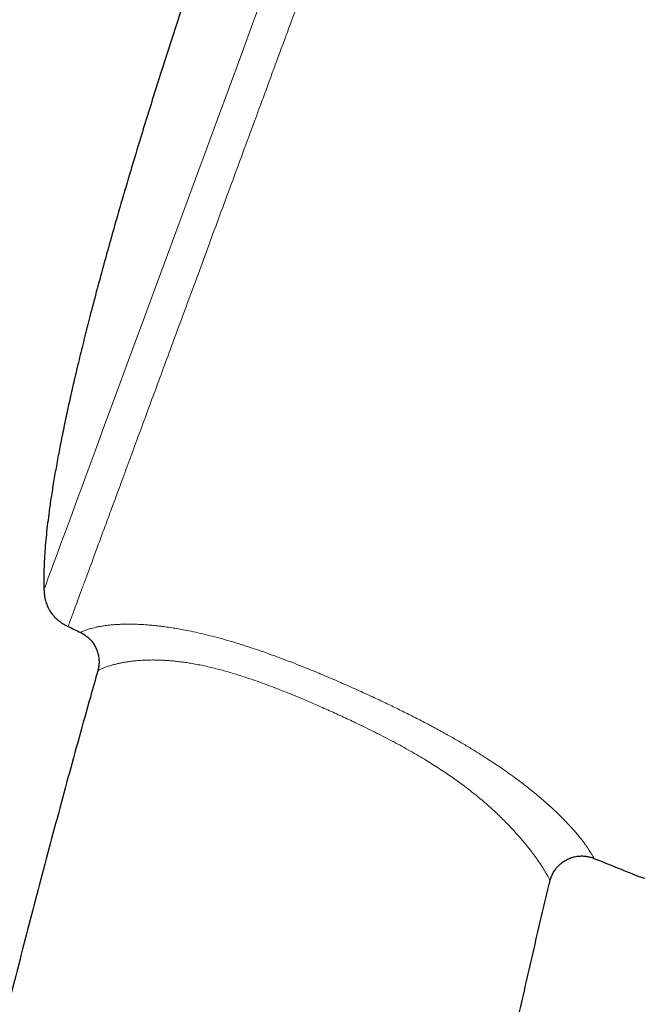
# Model space of a CAD drawing. Header units: millimetres. Extents: x 8 to 969, y 12 to 960.
# Tile 338 of 349: x 676 to 700, y 768 to 807. Entities that reach past the tile are written whole.
import ezdxf

# ---------------------------------------------------------------- set-up
doc = ezdxf.new("R2010")
doc.units = ezdxf.units.MM

msp = doc.modelspace()

# ---------------------------------------------------------------- linework, layer by layer
at = {"color": 252, "linetype": 'Continuous', "lineweight": 0, "flags": 128}
msp.add_lwpolyline([(676.778, 784.362), (676.788, 784.391), (676.821, 784.479), (676.875, 784.626), (676.951, 784.831), (677.048, 785.094), (677.164, 785.408), (677.3, 785.777), (677.456, 786.2), (677.632, 786.677), (677.831, 787.216), (678.049, 787.808), (678.287, 788.453), (678.543, 789.148), (678.818, 789.893), (679.105, 790.671), (679.409, 791.495), (679.729, 792.362), (680.064, 793.27), (680.421, 794.237), (680.792, 795.243), (681.177, 796.287), (681.575, 797.367), (681.986, 798.48), (682.401, 799.604), (682.826, 800.757), (683.261, 801.936), (683.704, 803.138), (684.164, 804.385), (684.632, 805.652), (685.105, 806.937), (685.585, 808.236)], dxfattribs=at)
at = {"color": 7, "linetype": 'Continuous', "lineweight": 30}
for start, end in [(244.42624, 244.51132), (247.99344, 248.28357)]:
    msp.add_arc((836.791, 1115.241), 368.446, start, end, dxfattribs=at)
at = {"color": 252, "linetype": 'Continuous', "lineweight": 0}
for points, knots in [([(700.908, 845.687), (700.905, 845.681), (700.901, 845.669), (700.866, 845.575), (700.811, 845.424), (700.732, 845.212), (700.633, 844.942), (700.512, 844.616), (700.372, 844.235), (700.211, 843.798), (700.028, 843.303), (699.824, 842.75), (699.598, 842.138), (699.353, 841.473), (699.088, 840.755), (698.806, 839.99), (698.508, 839.181), (698.194, 838.331), (697.864, 837.436), (697.516, 836.492), (697.15, 835.5), (696.766, 834.461), (696.369, 833.383), (695.957, 832.268), (695.536, 831.125), (695.105, 829.957), (694.666, 828.767), (694.217, 827.55), (693.756, 826.301), (693.284, 825.021), (692.801, 823.713), (692.312, 822.386), (691.817, 821.044), (691.32, 819.697), (690.822, 818.348), (690.325, 816.999), (689.825, 815.645), (689.322, 814.281), (688.816, 812.908), (688.307, 811.53), (687.801, 810.157), (687.297, 808.792), (686.801, 807.446), (686.312, 806.12), (685.831, 804.818), (685.358, 803.534), (684.888, 802.262), (684.425, 801.005), (683.968, 799.767), (683.521, 798.557), (683.086, 797.377), (682.665, 796.236), (682.26, 795.137), (681.87, 794.08), (681.494, 793.06), (681.13, 792.075), (680.78, 791.125), (680.444, 790.215), (680.126, 789.351), (679.825, 788.536), (679.544, 787.775), (679.284, 787.069), (679.043, 786.417), (678.822, 785.818), (678.62, 785.269), (678.436, 784.771), (678.273, 784.328), (678.131, 783.943), (678.01, 783.616), (677.912, 783.35), (677.836, 783.145), (677.782, 782.999), (677.75, 782.911), (677.743, 782.891), (677.743, 782.891), (677.743, 782.891)], [0, 0, 0, 0, 0.014, 0.028, 0.0419999, 0.0559999, 0.0699998, 0.0837499, 0.0974999, 0.1112499, 0.1249999, 0.1389999, 0.1529999, 0.1669998, 0.1809998, 0.1949997, 0.2087498, 0.2224998, 0.2362498, 0.2499999, 0.2639998, 0.2779998, 0.2919997, 0.3059997, 0.3199996, 0.3337496, 0.3474997, 0.3612497, 0.3749997, 0.3889997, 0.4029997, 0.4169997, 0.4309996, 0.4449996, 0.4587496, 0.4724996, 0.4862496, 0.4999997, 0.5139997, 0.5279995, 0.5419995, 0.5559995, 0.5699995, 0.5837495, 0.5974995, 0.6112495, 0.6249995, 0.6389995, 0.6529995, 0.6669995, 0.6809995, 0.6949994, 0.7087493, 0.7224994, 0.7362494, 0.7499994, 0.7639994, 0.7779994, 0.7919994, 0.8059993, 0.8199993, 0.8337493, 0.8474993, 0.8612494, 0.8749993, 0.8889993, 0.9029993, 0.9169993, 0.9309992, 0.9449992, 0.9587492, 0.9724992, 0.9862492, 0.9999993, 1, 1, 1, 1]), ([(678.236, 782.655), (678.238, 782.657), (678.242, 782.659), (678.271, 782.674), (678.316, 782.695), (678.381, 782.722), (678.46, 782.752), (678.546, 782.78), (678.631, 782.806), (678.73, 782.832), (678.843, 782.859), (678.971, 782.886), (679.108, 782.91), (679.252, 782.931), (679.401, 782.949), (679.563, 782.964), (679.74, 782.976), (679.933, 782.984), (680.144, 782.988), (680.37, 782.985), (680.597, 782.977), (680.82, 782.964), (681.035, 782.947), (681.261, 782.925), (681.499, 782.897), (681.747, 782.863), (682.008, 782.822), (682.277, 782.775), (682.584, 782.716), (682.928, 782.642), (683.31, 782.551), (683.705, 782.45), (684.111, 782.337), (684.527, 782.213), (684.94, 782.083), (685.348, 781.946), (685.752, 781.805), (686.159, 781.657), (686.568, 781.503), (686.978, 781.342), (687.392, 781.176), (687.809, 781.004), (688.229, 780.826), (688.719, 780.614), (689.277, 780.366), (689.864, 780.098), (690.408, 779.843), (690.909, 779.601), (691.408, 779.353), (691.904, 779.099), (692.394, 778.839), (692.855, 778.586), (693.286, 778.341), (693.687, 778.105), (694.047, 777.885), (694.368, 777.682), (694.652, 777.497), (694.929, 777.313), (695.204, 777.123), (695.476, 776.93), (695.745, 776.732), (696.001, 776.536), (696.248, 776.341), (696.484, 776.148), (696.709, 775.957), (696.921, 775.771), (697.114, 775.594), (697.291, 775.427), (697.451, 775.269), (697.599, 775.118), (697.737, 774.972), (697.864, 774.834), (697.98, 774.701), (698.085, 774.577), (698.188, 774.451), (698.285, 774.327), (698.375, 774.206), (698.452, 774.097), (698.518, 774), (698.574, 773.915), (698.619, 773.842), (698.654, 773.781), (698.683, 773.73), (698.704, 773.69), (698.72, 773.66), (698.727, 773.644), (698.731, 773.637), (698.729, 773.639), (698.729, 773.639)], [0, 0, 0, 0, 0.020111, 0.037664, 0.055217, 0.072833, 0.090449, 0.102366, 0.114284, 0.1262, 0.138208, 0.150218, 0.162225, 0.172428, 0.18263, 0.192883, 0.203136, 0.213582, 0.224028, 0.234561, 0.245094, 0.253476, 0.261858, 0.270299, 0.27874, 0.287377, 0.296014, 0.304724, 0.313433, 0.324738, 0.336052, 0.347357, 0.358962, 0.370575, 0.382182, 0.393193, 0.40421, 0.415223, 0.426367, 0.437515, 0.44866, 0.460095, 0.471533, 0.482968, 0.500211, 0.517454, 0.531447, 0.545444, 0.559436, 0.573607, 0.587782, 0.60195, 0.614248, 0.626551, 0.638847, 0.648274, 0.657709, 0.667142, 0.676568, 0.686765, 0.696962, 0.707253, 0.717543, 0.728125, 0.738706, 0.749385, 0.760065, 0.770135, 0.780205, 0.790345, 0.800485, 0.810816, 0.821148, 0.831534, 0.841919, 0.854767, 0.867615, 0.880532, 0.893449, 0.906479, 0.919521, 0.932209, 0.944907, 0.958618, 0.972329, 0.986074, 0.99982, 1, 1, 1, 1]), ([(696.978, 772.739), (696.978, 772.739), (696.979, 772.736), (696.977, 772.743), (696.971, 772.757), (696.959, 772.783), (696.942, 772.819), (696.918, 772.867), (696.887, 772.926), (696.848, 772.997), (696.8, 773.081), (696.741, 773.18), (696.669, 773.295), (696.584, 773.425), (696.494, 773.556), (696.404, 773.683), (696.317, 773.802), (696.221, 773.929), (696.115, 774.064), (695.999, 774.208), (695.871, 774.361), (695.731, 774.523), (695.583, 774.689), (695.427, 774.858), (695.263, 775.03), (695.087, 775.207), (694.899, 775.39), (694.697, 775.579), (694.481, 775.774), (694.252, 775.971), (694.022, 776.162), (693.793, 776.344), (693.568, 776.517), (693.334, 776.689), (693.091, 776.862), (692.84, 777.034), (692.581, 777.206), (692.316, 777.376), (692.031, 777.553), (691.727, 777.735), (691.403, 777.922), (691.073, 778.105), (690.738, 778.287), (690.398, 778.465), (690.053, 778.641), (689.705, 778.814), (689.289, 779.017), (688.803, 779.246), (688.246, 779.5), (687.687, 779.749), (687.184, 779.966), (686.74, 780.15), (686.356, 780.305), (685.97, 780.456), (685.583, 780.601), (685.196, 780.739), (684.851, 780.856), (684.548, 780.954), (684.285, 781.034), (684.025, 781.109), (683.765, 781.179), (683.507, 781.244), (683.251, 781.304), (682.999, 781.357), (682.756, 781.404), (682.524, 781.443), (682.301, 781.475), (682.085, 781.501), (681.875, 781.522), (681.67, 781.538), (681.472, 781.549), (681.283, 781.555), (681.088, 781.556), (680.89, 781.553), (680.693, 781.544), (680.509, 781.53), (680.337, 781.513), (680.176, 781.492), (680.028, 781.469), (679.891, 781.445), (679.758, 781.417), (679.63, 781.388), (679.511, 781.356), (679.405, 781.324), (679.312, 781.294), (679.23, 781.265), (679.148, 781.233), (679.071, 781.2), (679.006, 781.17), (678.961, 781.147), (678.935, 781.132), (678.924, 781.126), (678.928, 781.127), (678.928, 781.128)], [0, 0, 0, 0, 0.000195, 0.013935, 0.027674, 0.041442, 0.055209, 0.069038, 0.082876, 0.096562, 0.110261, 0.124654, 0.139046, 0.153523, 0.167999, 0.178036, 0.188072, 0.198155, 0.208238, 0.218492, 0.228746, 0.239073, 0.2494, 0.259079, 0.268757, 0.278514, 0.288269, 0.298284, 0.308298, 0.318409, 0.328519, 0.337271, 0.346023, 0.354832, 0.363641, 0.372614, 0.381588, 0.390611, 0.399634, 0.410017, 0.420401, 0.430836, 0.441272, 0.451834, 0.462395, 0.472988, 0.483581, 0.500175, 0.516769, 0.533441, 0.550113, 0.561462, 0.572813, 0.584161, 0.595648, 0.607139, 0.618624, 0.626549, 0.634474, 0.642443, 0.650413, 0.658541, 0.666668, 0.67486, 0.683052, 0.690834, 0.698617, 0.706466, 0.714314, 0.722356, 0.730398, 0.7385, 0.746602, 0.756603, 0.766605, 0.77669, 0.786775, 0.79707, 0.807366, 0.817714, 0.828063, 0.840394, 0.852728, 0.86506, 0.877495, 0.889932, 0.902367, 0.92136, 0.940354, 0.959423, 0.978493, 0.999795, 1, 1, 1, 1])]:
    msp.add_open_spline(points, degree=3, knots=knots, dxfattribs=at)
at = {"color": 7, "linetype": 'Continuous', "lineweight": 30}
for points, knots in [([(685.163, 815.825), (685.064, 815.557), (684.865, 815.015), (684.566, 814.19), (684.263, 813.344), (683.956, 812.478), (683.646, 811.594), (683.335, 810.693), (682.982, 809.662), (682.589, 808.499), (682.159, 807.203), (681.733, 805.892), (681.31, 804.572), (680.895, 803.247), (680.489, 801.921), (680.093, 800.599), (679.737, 799.378), (679.419, 798.261), (679.138, 797.249), (678.868, 796.25), (678.623, 795.314), (678.401, 794.442), (678.202, 793.634), (678.013, 792.841), (677.835, 792.065), (677.669, 791.307), (677.518, 790.582), (677.382, 789.89), (677.26, 789.232), (677.15, 788.595), (677.054, 787.98), (676.975, 787.418), (676.911, 786.91), (676.862, 786.452), (676.823, 786.013), (676.794, 785.592), (676.776, 785.191), (676.769, 784.817), (676.77, 784.542), (676.777, 784.395), (676.779, 784.362)], [0, 0, 0, 0, 0.026151, 0.053025, 0.080564, 0.108707, 0.137397, 0.166574, 0.196179, 0.237477, 0.27932, 0.321554, 0.364029, 0.40659, 0.449085, 0.491362, 0.53327, 0.565841, 0.598016, 0.629724, 0.660891, 0.686859, 0.712342, 0.737295, 0.761677, 0.785443, 0.808551, 0.829697, 0.850187, 0.869984, 0.889055, 0.907367, 0.922025, 0.936117, 0.949624, 0.962532, 0.974824, 0.98649, 0.996903, 1, 1, 1, 1]), ([(676.778, 784.362), (676.781, 784.306), (676.787, 784.203), (676.809, 784.058), (676.837, 783.934), (676.869, 783.829), (676.901, 783.741), (676.933, 783.668), (676.963, 783.607), (676.995, 783.549), (677.033, 783.487), (677.082, 783.416), (677.144, 783.337), (677.215, 783.258), (677.296, 783.181), (677.384, 783.108), (677.488, 783.033), (677.608, 782.959), (677.696, 782.915), (677.743, 782.891)], [0, 0, 0, 0, 0.089239, 0.167198, 0.235129, 0.294004, 0.34453, 0.387193, 0.422304, 0.454305, 0.493213, 0.539511, 0.593397, 0.655256, 0.710906, 0.772523, 0.840714, 0.916235, 1, 1, 1, 1]), ([(678.236, 782.655), (678.262, 782.643), (678.312, 782.617), (678.386, 782.573), (678.456, 782.523), (678.524, 782.47), (678.589, 782.409), (678.653, 782.342), (678.712, 782.269), (678.766, 782.193), (678.814, 782.114), (678.856, 782.032), (678.891, 781.949), (678.92, 781.864), (678.943, 781.778), (678.96, 781.692), (678.972, 781.605), (678.977, 781.519), (678.976, 781.434), (678.971, 781.349), (678.959, 781.266), (678.945, 781.192), (678.932, 781.147), (678.927, 781.128)], [0, 0, 0, 0, 0.04652, 0.093687, 0.140921, 0.188208, 0.235539, 0.287832, 0.339656, 0.390899, 0.441603, 0.491781, 0.541473, 0.59069, 0.63943, 0.687704, 0.735524, 0.782871, 0.829745, 0.876135, 0.92201, 0.967364, 1, 1, 1, 1]), ([(678.93, 781.127), (678.83, 780.776), (678.424, 779.353), (677.734, 776.85), (676.862, 773.617), (676.014, 770.376), (675.187, 767.129), (674.383, 763.875), (673.576, 760.506), (672.767, 757.022), (671.959, 753.421), (671.178, 749.814), (670.423, 746.2), (669.695, 742.579), (668.992, 738.953), (668.316, 735.321), (667.665, 731.684), (667.04, 728.041), (666.445, 724.416), (665.878, 720.808), (665.339, 717.218), (664.824, 713.624), (664.32, 709.93), (663.83, 706.138), (663.355, 702.246), (662.908, 698.352), (662.489, 694.454), (662.097, 690.555), (661.739, 686.728), (661.414, 682.974), (661.12, 679.293), (660.849, 675.612), (660.602, 671.93), (660.379, 668.248), (660.179, 664.566), (660.003, 660.885), (659.85, 657.204), (659.72, 653.525), (659.614, 649.869), (659.531, 646.236), (659.471, 642.627), (659.434, 639.315), (659.426, 637.206), (659.423, 636.298)], [0, 0, 0, 0, 0.007461, 0.030296, 0.053139, 0.075989, 0.098847, 0.121711, 0.144582, 0.169748, 0.194921, 0.2201, 0.245287, 0.270479, 0.295677, 0.320879, 0.346086, 0.371296, 0.39651, 0.421276, 0.446043, 0.470811, 0.49558, 0.522327, 0.549072, 0.575815, 0.602555, 0.62929, 0.65602, 0.681217, 0.706407, 0.731589, 0.756763, 0.781927, 0.807081, 0.832223, 0.857353, 0.882469, 0.907571, 0.932209, 0.956831, 0.981435, 1, 1, 1, 1]), ([(696.98, 772.738), (696.982, 772.75), (696.991, 772.789), (697.012, 772.855), (697.042, 772.935), (697.078, 773.012), (697.118, 773.088), (697.164, 773.161), (697.214, 773.23), (697.269, 773.297), (697.331, 773.362), (697.399, 773.424), (697.473, 773.483), (697.551, 773.536), (697.631, 773.582), (697.714, 773.623), (697.799, 773.657), (697.884, 773.684), (697.971, 773.706), (698.058, 773.722), (698.145, 773.731), (698.232, 773.735), (698.318, 773.733), (698.402, 773.725), (698.485, 773.712), (698.566, 773.694), (698.645, 773.671), (698.699, 773.652), (698.727, 773.64), (698.729, 773.639)], [0, 0, 0, 0, 0.016001, 0.054008, 0.092175, 0.130463, 0.168848, 0.207309, 0.245828, 0.284395, 0.323003, 0.365916, 0.408439, 0.450476, 0.492056, 0.533202, 0.573937, 0.614281, 0.654233, 0.693809, 0.733006, 0.771825, 0.810259, 0.848299, 0.885933, 0.923146, 0.959913, 0.996212, 1, 1, 1, 1]), ([(700.461, 772.945), (700.505, 772.928), (700.588, 772.897), (700.708, 772.863), (700.815, 772.841), (700.91, 772.829), (701, 772.824), (701.082, 772.826), (701.157, 772.834), (701.219, 772.846), (701.279, 772.86), (701.342, 772.881), (701.416, 772.911), (701.498, 772.955), (701.576, 773.008), (701.648, 773.068), (701.713, 773.131), (701.779, 773.206), (701.846, 773.296), (701.914, 773.401), (701.955, 773.479), (701.977, 773.52)], [0, 0, 0, 0, 0.077512, 0.145419, 0.204946, 0.257129, 0.302818, 0.351836, 0.392767, 0.426263, 0.456335, 0.492747, 0.536158, 0.586986, 0.646045, 0.690635, 0.739996, 0.794788, 0.855782, 0.923852, 1, 1, 1, 1]), ([(684.328, 651.999), (684.333, 652.444), (684.356, 654.39), (684.415, 657.811), (684.505, 662.265), (684.617, 666.695), (684.749, 671.127), (684.895, 675.266), (685.048, 679.109), (685.206, 682.658), (685.381, 686.206), (685.574, 689.753), (685.783, 693.279), (686.01, 696.782), (686.254, 700.262), (686.518, 703.741), (686.794, 707.131), (687.083, 710.432), (687.383, 713.645), (687.701, 716.855), (688.039, 720.062), (688.396, 723.265), (688.774, 726.465), (689.162, 729.572), (689.558, 732.586), (689.961, 735.508), (690.383, 738.426), (690.823, 741.34), (691.284, 744.249), (691.764, 747.154), (692.265, 750.053), (692.786, 752.948), (693.328, 755.837), (693.892, 758.721), (694.478, 761.599), (695.075, 764.416), (695.681, 767.173), (696.298, 769.869), (696.731, 771.724), (696.965, 772.679), (696.979, 772.738)], [0, 0, 0, 0, 0.0109639, 0.0479882, 0.0843862, 0.1208137, 0.1572657, 0.1937375, 0.222926, 0.2521219, 0.2813229, 0.310527, 0.3397322, 0.3684148, 0.3970949, 0.4257706, 0.4544404, 0.4809712, 0.5074945, 0.5340094, 0.5605149, 0.5870101, 0.6134943, 0.6399667, 0.6642223, 0.6884671, 0.7127009, 0.7369234, 0.7611342, 0.7853335, 0.8095209, 0.8336968, 0.8578612, 0.8820141, 0.906156, 0.9302872, 0.9530299, 0.975764, 0.9984899, 1, 1, 1, 1])]:
    msp.add_open_spline(points, degree=3, knots=knots, dxfattribs=at)

doc.saveas('drawing.dxf')
